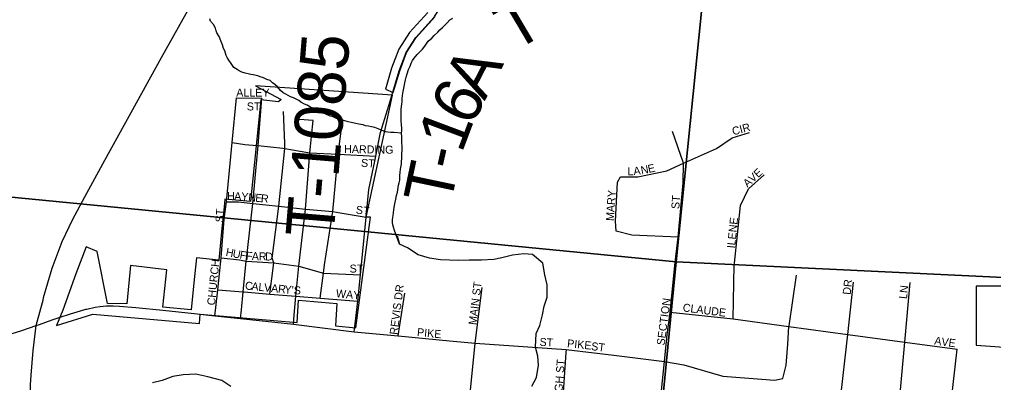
# Model space of a CAD drawing. Extents: x 0 to 1064, y 0 to 440.
# Drawn here: x 224.87 to 243.3, y 170.91 to 177.79 of the extents above; entities that cross this region are included whole.
import ezdxf

# ---------------------------------------------------------------- set-up
doc = ezdxf.new("R2010")
doc.units = 0
for name, color, linetype in [('GM_X_City_Street', 7, 'Continuous'), ('GM_X_City_Street_Text', 7, 'Continuous'), ('GM_X_Corporation', 7, 'Continuous'), ('GM_X_Minor_River', 7, 'Continuous'), ('GM_X_Section', 7, 'Continuous'), ('GM_X_State_Route', 7, 'Continuous'), ('GM_X_Township_Road', 7, 'Continuous'), ('GM_X_Township_Road_Text', 7, 'Continuous'), ('GM_X_Township_ROW', 7, 'Continuous'), ('GM_X_Township_Subdivision', 7, 'Continuous'), ('GM_X_Township_Subdivision_Text', 7, 'Continuous')]:
    doc.layers.add(name, color=color, linetype=linetype)

msp = doc.modelspace()

# ---------------------------------------------------------------- linework, layer by layer
at = {"layer": 'GM_X_City_Street'}
for points in [[(228.976, 176.302), (229.456, 176.298)], [(237.174, 172.186), (237.183, 172.245), (237.274, 173.185), (237.335, 173.663), (237.426, 174.694), (237.433, 175.066), (237.228, 175.665)], [(237.335, 173.663), (236.455, 173.701), (236.159, 173.777), (236.144, 173.966), (236.182, 174.702), (236.243, 174.808), (236.567, 174.808), (237.116, 174.922), (237.433, 175.066), (238.06, 175.345), (238.356, 175.546), (238.68, 175.643)], [(228.891, 175.454), (229.131, 175.418), (229.21, 175.412)], [(238.395, 173.138), (238.396, 173.17), (238.457, 173.716), (238.51, 174.262), (238.661, 174.58), (238.957, 174.846)], [(238.371, 172.113), (238.395, 173.138)], [(239.431, 171.985), (239.571, 172.943)], [(233.494, 171.654), (233.621, 172.708)], [(240.518, 171.598), (240.542, 171.821), (240.653, 172.812)], [(241.335, 168.527), (241.4, 169.25), (241.62, 171.676), (241.722, 172.804)], [(232.035, 171.791), (232.161, 172.602)], [(225.641, 172.146), (225.832, 172.211), (226.023, 172.27), (226.125, 172.297), (226.142, 172.301), (226.303, 172.335), (226.393, 172.348), (226.506, 172.359), (226.639, 172.359), (226.764, 172.355), (227.072, 172.332), (227.579, 172.28), (228.174, 172.216)], [(228.174, 172.216), (228.564, 172.174), (229.052, 172.122), (230.054, 172.015), (231.204, 171.869)], [(228.564, 172.174), (228.583, 172.332)], [(229.052, 172.122), (229.069, 172.283)], [(230.054, 172.015), (230.067, 172.187)], [(236.931, 169.955), (236.94, 170.024), (237.077, 171.305), (237.122, 171.821), (237.174, 172.186)], [(237.183, 172.245), (238.371, 172.113), (239.429, 171.971), (240.542, 171.821), (241.62, 171.676), (242.615, 171.542)], [(224.729, 171.839), (224.913, 171.897), (225.186, 171.988)], [(225.186, 171.988), (225.248, 172.01), (225.489, 172.095), (225.641, 172.146)], [(231.204, 171.869), (231.222, 172.023)], [(236.974, 171.318), (237.077, 171.305), (237.441, 171.244), (238.176, 171.032), (238.919, 170.971), (239.154, 170.956), (239.311, 170.985), (239.377, 171.239), (239.405, 171.638), (239.429, 171.971), (239.431, 171.985)], [(231.204, 171.869), (232.035, 171.791), (233.003, 171.7)], [(233.003, 171.7), (233.494, 171.654), (235.212, 171.532), (235.208, 171.48)], [(233.312, 169.885), (233.37, 170.448), (233.494, 171.654)], [(240.212, 168.868), (240.518, 171.598), (240.518, 171.598)], [(235.208, 171.48), (235.132, 170.354)], [(235.212, 171.532), (236.114, 171.426), (236.974, 171.318)], [(242.273, 168.868), (242.337, 169.12), (242.343, 169.143), (242.615, 171.542)]]:
    msp.add_lwpolyline(points, dxfattribs=at)
at = {"layer": 'GM_X_Corporation'}
for points in [[(232.595, 177.921), (232.248, 177.539), (232.049, 177.227), (231.91, 176.862), (231.792, 176.47), (231.941, 176.407), (232.063, 176.813), (232.195, 177.159), (232.378, 177.447), (232.733, 177.841)], [(243.818, 172.735), (242.969, 172.735), (242.969, 171.614), (244.201, 171.528)]]:
    msp.add_lwpolyline(points, dxfattribs=at)
msp.add_lwpolyline([(228.274, 172.028), (228.286, 172.206), (230.122, 172.045), (230.151, 172.469), (230.876, 172.405), (230.846, 171.982), (231.235, 171.948), (231.513, 174.041), (231.431, 174.045), (231.929, 176.351), (229.335, 176.53), (229.82, 176.273), (229.768, 176.226), (229.436, 176.263), (229.243, 174.34), (228.756, 174.386), (228.748, 174.304), (228.729, 174.12), (228.7, 173.829), (228.64, 173.225), (228.216, 173.269), (228.169, 172.797), (228.119, 172.288), (227.584, 172.335), (227.655, 173.043), (226.968, 173.124), (226.897, 172.4), (226.535, 172.408), (226.338, 173.392), (226.129, 173.481), (225.933, 172.966), (225.687, 172.279), (225.569, 171.989), (226.259, 172.201)], close=True, dxfattribs=at)
at = {"layer": 'GM_X_Minor_River'}
for points in [[(232.099, 175.633), (231.953, 175.643), (231.893, 175.645), (231.838, 175.653), (231.796, 175.66), (231.748, 175.68), (231.699, 175.694), (231.657, 175.713), (231.591, 175.74), (231.531, 175.754), (231.47, 175.768), (231.416, 175.775), (231.374, 175.789), (231.331, 175.796), (231.289, 175.804), (231.235, 175.817), (231.144, 175.838), (231.089, 175.846), (231.005, 175.873), (230.939, 175.893), (230.866, 175.914), (230.806, 175.94), (230.746, 175.954), (230.668, 175.993), (230.59, 176.026), (230.494, 176.077), (230.422, 176.104), (230.374, 176.129), (230.314, 176.162), (230.26, 176.181), (230.194, 176.22), (230.153, 176.252), (230.105, 176.277), (230.051, 176.303), (229.997, 176.323), (229.955, 176.349), (229.907, 176.374), (229.859, 176.4), (229.806, 176.444), (229.754, 176.513), (229.7, 176.557), (229.659, 176.589), (229.611, 176.633), (229.551, 176.653), (229.485, 176.679), (229.425, 176.699), (229.377, 176.719), (229.292, 176.74), (229.244, 176.747), (229.195, 176.755), (229.141, 176.768), (229.075, 176.789), (229.027, 176.815), (228.985, 176.84), (228.925, 176.878), (228.873, 176.953), (228.833, 177.015), (228.798, 177.064), (228.781, 177.107), (228.753, 177.193), (228.73, 177.237), (228.708, 177.304), (228.68, 177.384), (228.646, 177.464), (228.606, 177.532), (228.589, 177.575), (228.579, 177.624), (228.538, 177.692), (228.486, 177.754), (228.469, 177.797)], [(232.017, 173.687), (232.057, 173.528), (231.965, 173.791), (231.943, 173.853), (231.932, 173.896), (231.927, 173.938), (231.929, 173.999), (231.938, 174.071), (231.946, 174.126), (231.954, 174.186), (231.97, 174.295), (231.991, 174.386), (232.005, 174.452), (232.02, 174.518), (232.035, 174.603), (232.042, 174.651), (232.056, 174.693), (232.064, 174.742), (232.065, 174.784), (232.067, 174.833), (232.075, 174.887), (232.077, 174.954), (232.098, 175.044), (232.1, 175.099), (232.102, 175.153), (232.105, 175.244), (232.113, 175.311), (232.109, 175.378), (232.106, 175.457), (232.101, 175.499), (232.103, 175.566), (232.099, 175.633), (232.101, 175.687), (232.102, 175.73), (232.098, 175.797), (232.094, 175.858), (232.091, 175.931), (232.093, 176.003), (232.09, 176.082), (232.098, 176.137), (232.105, 176.185), (232.107, 176.234), (232.108, 176.282), (232.117, 176.349), (232.131, 176.421), (232.14, 176.488), (232.154, 176.548), (232.161, 176.59), (232.175, 176.644), (232.183, 176.693), (232.203, 176.759), (232.23, 176.837), (232.263, 176.903), (232.283, 176.957), (232.303, 177.011), (232.335, 177.052), (232.392, 177.123), (232.442, 177.177), (232.493, 177.224), (232.537, 177.283), (232.601, 177.378), (232.67, 177.431), (232.714, 177.484), (232.784, 177.549), (232.821, 177.59), (232.872, 177.637), (232.922, 177.684), (232.96, 177.725), (233.01, 177.778), (233.066, 177.813)], [(234.561, 170.841), (234.65, 171.002), (234.687, 171.238), (234.679, 171.409), (234.635, 171.58), (234.647, 171.835), (234.712, 171.991), (234.766, 172.19), (234.794, 172.354), (234.854, 172.528), (234.854, 172.759), (234.81, 172.948), (234.773, 173.168), (234.577, 173.337), (234.413, 173.347), (234.199, 173.322), (233.997, 173.272), (233.844, 173.24), (233.613, 173.227), (233.375, 173.227), (233.168, 173.22), (233.004, 173.224), (232.834, 173.235), (232.628, 173.264), (232.411, 173.33), (232.213, 173.463), (232.057, 173.528)], [(228.867, 170.831), (228.699, 170.945), (228.434, 171.018), (228.204, 171.066), (227.966, 171.054), (227.771, 171.023), (227.568, 170.949), (227.384, 170.905)]]:
    msp.add_lwpolyline(points, dxfattribs=at)
at = {"layer": 'GM_X_Section'}
for points in [[(222.783, 192.338), (239.057, 190.616), (237.295, 173.197), (220.892, 174.794), (222.643, 191.007)], [(239.057, 190.616), (255.04, 188.923), (253.394, 171.877), (244.021, 172.871), (237.295, 173.197)]]:
    msp.add_lwpolyline(points, close=True, dxfattribs=at)
for points in [[(220.892, 174.794), (237.295, 173.197), (236.41, 164.148)], [(236.41, 164.148), (237.295, 173.197), (244.021, 172.871)]]:
    msp.add_lwpolyline(points, dxfattribs=at)
at = {"layer": 'GM_X_State_Route'}
for points in [[(225.272, 172.309), (225.315, 172.472), (225.326, 172.518), (225.488, 173.078), (225.674, 173.58), (225.876, 174.004), (226.105, 174.43), (226.481, 175.121), (226.983, 176.027), (227.555, 177.065), (228.108, 178.061), (228.686, 179.081), (229.308, 180.179), (230.087, 181.561), (230.218, 181.79), (230.255, 181.856), (230.585, 182.432), (230.876, 182.939)], [(225.089, 170.218), (225.086, 170.315), (225.085, 170.396), (225.078, 170.867), (225.091, 171.046), (225.127, 171.516), (225.186, 171.988), (225.272, 172.309)]]:
    msp.add_lwpolyline(points, dxfattribs=at)
at = {"layer": 'GM_X_Township_Road'}
for points in [[(231.832, 176.076), (231.863, 176.178), (232.053, 176.813), (232.185, 177.159), (232.369, 177.447), (232.716, 177.829), (232.725, 177.844), (232.81, 177.978)], [(229.38, 175.333), (229.385, 175.397), (229.456, 176.298)], [(231.592, 175.103), (231.611, 175.197), (231.702, 175.643), (231.832, 176.076)], [(229.165, 173.246), (229.287, 174.302), (229.38, 175.333)], [(231.222, 172.023), (231.272, 172.45), (231.323, 172.947), (231.431, 174.045), (231.481, 174.566), (231.592, 175.103)], [(229.069, 172.283), (229.104, 172.627), (229.161, 173.206), (229.165, 173.246)]]:
    msp.add_lwpolyline(points, dxfattribs=at)
at = {"layer": 'GM_X_Township_ROW'}
for points in [[(228.791, 174.396), (228.891, 175.454), (228.976, 176.302)], [(229.887, 175.446), (229.864, 176.046)], [(230.56, 172.508), (230.619, 172.982), (230.643, 173.14)], [(228.622, 172.667), (229.104, 172.627), (229.119, 172.626)]]:
    msp.add_lwpolyline(points, dxfattribs=at)
at = {"layer": 'GM_X_Township_Subdivision'}
for points in [[(230.383, 175.446), (230.395, 175.573), (230.425, 175.873), (230.165, 175.893)], [(230.643, 173.14), (230.799, 174.15), (230.899, 175.235), (230.953, 175.67)], [(229.21, 175.412), (229.37, 175.399)], [(229.37, 175.399), (229.385, 175.397), (229.85, 175.348)], [(229.774, 174.253), (229.891, 175.344), (229.887, 175.446)], [(229.85, 175.348), (229.891, 175.344), (230.326, 175.27)], [(230.067, 172.187), (230.096, 172.546), (230.152, 173.114), (230.283, 174.196), (230.365, 175.263), (230.383, 175.446)], [(230.326, 175.27), (230.365, 175.263), (230.899, 175.235), (231.611, 175.197)], [(228.583, 172.332), (228.622, 172.667), (228.686, 173.271), (228.743, 174.005), (228.785, 174.33), (228.791, 174.396)], [(228.785, 174.33), (229.011, 174.33), (229.283, 174.302)], [(229.283, 174.302), (229.287, 174.302), (229.774, 174.253), (230.283, 174.196), (230.799, 174.15), (230.938, 174.127)], [(229.604, 172.586), (229.682, 173.175), (229.65, 173.263), (229.774, 174.253)], [(230.938, 174.127), (231.431, 174.045)], [(228.686, 173.271), (229.029, 173.235), (229.161, 173.206), (229.682, 173.175), (230.152, 173.114), (230.619, 172.982), (231.323, 172.947)], [(229.119, 172.626), (229.604, 172.586), (230.096, 172.546), (230.56, 172.508), (231.272, 172.45)]]:
    msp.add_lwpolyline(points, dxfattribs=at)

# ---------------------------------------------------------------- texts
at = {"layer": 'GM_X_City_Street_Text'}
for s, height, rotation, p in [('ALLEY', 0.1515, 0, (228.97, 176.325)), ('ST', 0.1515, 0, (229.17, 176.064)), ('CIR', 0.1515, 15.2568, (238.375, 175.591)), ('L', 0.152, 2.0883, (236.376, 174.832)), ('A', 0.152, 6.2648, (236.494, 174.837)), ('N', 0.152, 10.4414, (236.639, 174.853)), ('E', 0.152, 12.5297, (236.776, 174.878)), ('AVE', 0.1515, 42.2752, (238.644, 174.598)), ('MARY', 0.1515, 86.0112, (236.114, 173.965)), ('ST', 0.1515, 86.4262, (237.354, 174.192)), ('ILENE', 0.1515, 84.2872, (238.408, 173.446)), ('REVIS DR', 0.1515, 82.6443, (232.021, 171.807)), ('MAIN ST', 0.1515, 82.9987, (233.515, 171.993)), ('DR', 0.1515, 83.9934, (240.595, 172.566)), ('LN', 0.1515, 83.9832, (241.662, 172.486)), ('SECTION', 0.1515, 82.5255, (237.075, 171.606)), ('CLAUDE', 0.1515, 352.7469, (237.413, 172.258)), ('PIKE', 0.1515, 354.4752, (232.386, 171.791)), ('ST', 0.1515, 356.4254, (234.705, 171.605)), ('PIKE', 0.1515, 354.2851, (235.226, 171.578)), ('ST', 0.1515, 352.8783, (235.68, 171.525)), ('AVE', 0.1515, 352.1508, (242.173, 171.631)), ('HIGH ST', 0.1515, 85.7617, (235.128, 170.525))]:
    msp.add_text(s, height=height, rotation=rotation, dxfattribs=at).set_placement(p)
at = {"layer": 'GM_X_Township_Road_Text'}
for s, height, rotation, p in [('T', 0.909, 30.6124, (234.225, 177.164)), ('T-1085', 0.9091, 85.2924, (230.808, 173.637)), ('A', 0.909, 62.7279, (233.671, 176.234)), ('6', 0.909, 63.3046, (233.421, 175.736)), ('1', 0.909, 69.3709, (233.234, 175.235)), ('-', 0.909, 77.4255, (233.162, 174.903)), ('T', 0.909, 78.095, (233.022, 174.24))]:
    msp.add_text(s, height=height, rotation=rotation, dxfattribs=at).set_placement(p)
at = {"layer": 'GM_X_Township_Subdivision_Text'}
for s, height, rotation, p in [('HARDING', 0.1515, 359.1019, (231.01, 175.258)), ('ST', 0.1515, 356.4118, (231.328, 174.998)), ('H', 0.152, 359.8688, (228.796, 174.365)), ('A', 0.152, 357.9452, (228.928, 174.365)), ('Y', 0.152, 354.857, (229.059, 174.36)), ('N', 0.152, 354.6809, (229.192, 174.348)), ('E', 0.152, 354.6936, (229.325, 174.336)), ('R', 0.152, 354.6857, (229.431, 174.326)), ('ST', 0.1515, 86.4254, (228.728, 173.938)), ('ST', 0.1515, 352.88, (231.226, 174.111)), ('H', 0.152, 348.7801, (228.762, 173.311)), ('U', 0.152, 348.7927, (228.893, 173.285)), ('F', 0.152, 349.6295, (229.026, 173.259)), ('F', 0.152, 355.7205, (229.148, 173.237)), ('A', 0.152, 358.4165, (229.262, 173.229)), ('R', 0.152, 358.4738, (229.396, 173.225)), ('D', 0.152, 358.4952, (229.516, 173.222)), ('CHURCH', 0.1515, 84.1935, (228.568, 172.365)), ('ST', 0.1515, 0, (231.116, 172.992)), ('C', 0.152, 354.5769, (229.132, 172.672)), ('A', 0.152, 354.5863, (229.252, 172.66)), ('L', 0.152, 354.583, (229.385, 172.648)), ('V', 0.152, 354.5721, (229.491, 172.638)), ('A', 0.152, 354.5863, (229.624, 172.625)), ('R', 0.152, 354.5769, (229.756, 172.612)), ('Y', 0.152, 354.5758, (229.876, 172.601)), ("'", 0.152, 354.6017, (230.009, 172.588)), ('S', 0.152, 356.9739, (230.055, 172.584)), ('WAY', 0.1515, 354.6473, (230.852, 172.525))]:
    msp.add_text(s, height=height, rotation=rotation, dxfattribs=at).set_placement(p)

doc.saveas('drawing.dxf')
